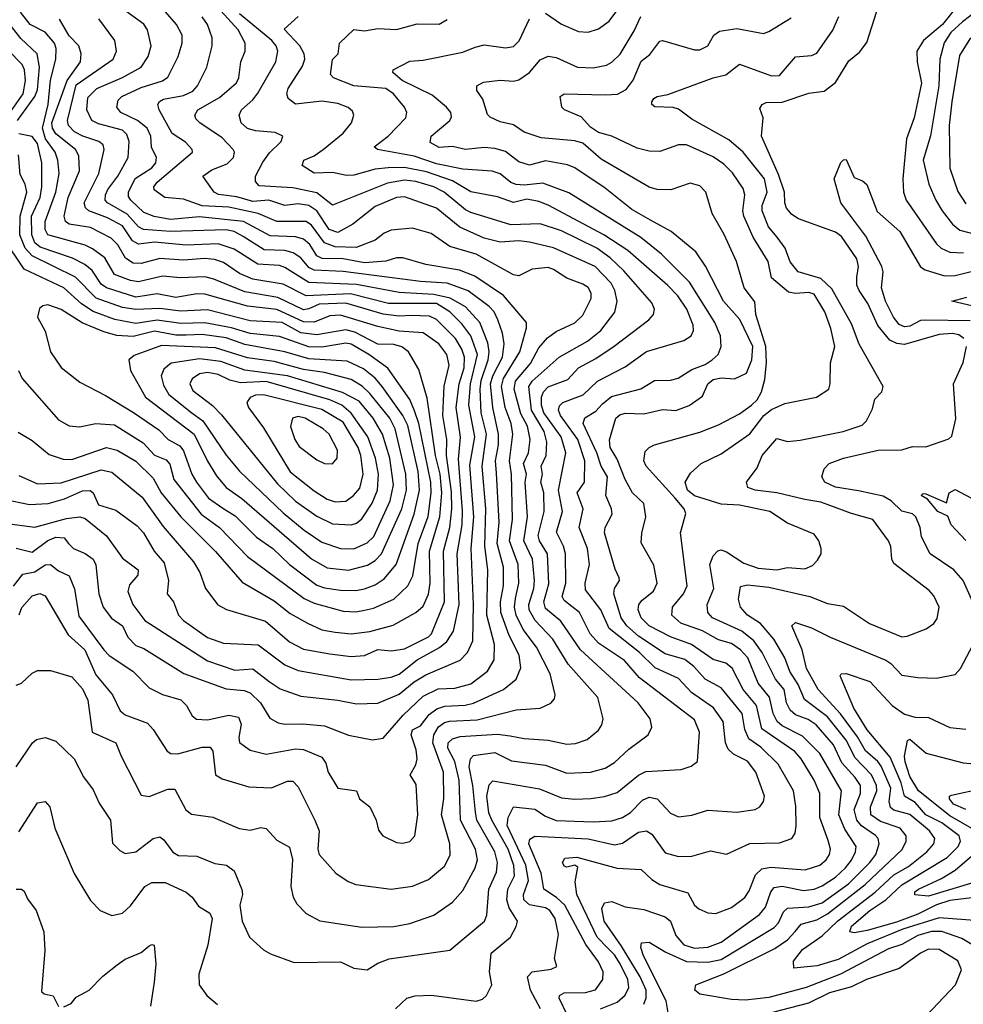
# Model space of a CAD drawing. Extents: x 1308313 to 1441400, y 959662 to 1036319.
# Tile 370 of 656: x 1377249 to 1380796, y 1011242 to 1014943. Entities that reach past the tile are written whole.
import ezdxf

# ---------------------------------------------------------------- set-up
doc = ezdxf.new("R2010")
doc.units = 0

msp = doc.modelspace()

# ---------------------------------------------------------------- linework, layer by layer
at = {"layer": '0CON10XD'}
for points in [[(1378645, 1011674.6), (1378725, 1011686.2), (1378785, 1011711.1), (1378845, 1011761.8), (1378866.6, 1011803.4), (1378866.1, 1011845), (1378834.5, 1011955), (1378843.5, 1012016.5), (1378842.4, 1012115), (1378801.4, 1012225), (1378804.9, 1012255.1), (1378823.6, 1012285), (1378845, 1012301.1), (1378863.9, 1012306.1), (1378967.8, 1012312.2), (1379115, 1012348.6), (1379205, 1012355.4), (1379245.4, 1012374.6), (1379259.6, 1012390.4), (1379262.1, 1012405), (1379242.7, 1012485), (1379192, 1012585), (1379140.8, 1012650.9), (1379115.1, 1012705.1), (1379108.4, 1012735), (1379112.8, 1012767.2), (1379124.9, 1012825), (1379122.2, 1012895), (1379090.1, 1012985), (1379100.8, 1013065), (1379098, 1013235), (1379089.9, 1013285), (1379102.4, 1013385), (1379095.7, 1013425), (1379073.2, 1013485), (1379059.6, 1013565), (1379067.8, 1013595), (1379128.4, 1013695), (1379153.5, 1013785), (1379153.8, 1013805), (1379066.9, 1013906.9), (1378959.5, 1013979.5), (1378902, 1014002), (1378775, 1014023.2), (1378688.6, 1014048.6), (1378665, 1014048.1), (1378624.8, 1014035.2), (1378545, 1014029.5), (1378465, 1014043.8), (1378385.7, 1014045.7), (1378366, 1014056), (1378338.8, 1014098.8), (1378315, 1014118.7), (1378285, 1014126.7), (1378190.4, 1014130.4), (1378089.6, 1014185), (1377925, 1014202.9), (1377815, 1014192.3), (1377753.6, 1014203.6), (1377715, 1014218.5), (1377666.6, 1014265), (1377658.1, 1014278.1), (1377657.6, 1014295), (1377683.2, 1014346.8), (1377745, 1014386.2), (1377760.5, 1014405), (1377762.4, 1014425), (1377743.8, 1014463.8), (1377741.6, 1014505), (1377727.5, 1014535), (1377691.2, 1014565), (1377629.3, 1014595), (1377613.6, 1014615), (1377619.3, 1014640.7), (1377632.7, 1014655), (1377705, 1014688.5), (1377785, 1014713), (1377805, 1014727.1), (1377844.7, 1014805), (1377858.8, 1014855), (1377859.7, 1014885), (1377838.4, 1014925), (1377755, 1015021.4)], [(1380781.1, 1015005), (1380717, 1014925), (1380646.2, 1014865), (1380621.4, 1014825), (1380622.1, 1014785), (1380638.3, 1014705), (1380611, 1014575), (1380582.4, 1014495), (1380568.6, 1014345), (1380571.6, 1014295), (1380581.2, 1014265), (1380695, 1014100.4), (1380712.2, 1014085), (1380745, 1014069.4), (1380796.8, 1014066.8)], [(1377235, 1012134.4), (1377296.5, 1012225), (1377311.7, 1012238.3), (1377345, 1012245.2), (1377385, 1012231.4), (1377453.8, 1012165), (1377487.9, 1012097.9), (1377525, 1012048.6), (1377547.9, 1011997.9), (1377590, 1011935), (1377598.1, 1011848.1), (1377625, 1011820), (1377645, 1011809.4), (1377685, 1011815.5), (1377750.6, 1011865), (1377775, 1011871.5), (1377790.7, 1011860.7), (1377824.8, 1011814.8), (1377845, 1011801.8), (1377915, 1011799.1), (1377981.7, 1011771.7), (1378026, 1011765), (1378055, 1011744.3), (1378083.5, 1011673.5), (1378085.8, 1011655), (1378075.8, 1011615), (1378085.5, 1011555), (1378112, 1011495), (1378165, 1011446.9), (1378191.7, 1011431.7), (1378280, 1011400), (1378455, 1011401.5), (1378505, 1011377.9), (1378555, 1011371.8), (1378595, 1011397.3), (1378637, 1011413), (1378865, 1011445.4), (1378995.5, 1011555), (1379005, 1011577.5), (1379012.1, 1011675), (1379040.4, 1011739.6), (1379045.2, 1011775), (1379035.2, 1011815), (1378967, 1011935), (1378961.5, 1011965), (1378952.4, 1012065), (1378938.6, 1012135), (1378943.5, 1012165), (1378955, 1012177.3), (1379035, 1012189.4), (1379097.7, 1012157.7), (1379225, 1012141.3), (1379305, 1012111.1), (1379395, 1012114.3), (1379449.7, 1012130.3), (1379485, 1012150.7), (1379538.1, 1012201.9), (1379610.6, 1012255), (1379625.4, 1012284.6), (1379618.5, 1012315), (1379573.4, 1012375), (1379356.7, 1012575), (1379283, 1012683), (1379225, 1012730), (1379218.8, 1012755), (1379237.7, 1012822.3), (1379232.7, 1012935), (1379202.5, 1012985), (1379197.9, 1013005), (1379220.3, 1013095), (1379218.6, 1013165), (1379207.4, 1013205), (1379214.5, 1013235), (1379209.5, 1013265), (1379227.2, 1013305), (1379230.3, 1013355), (1379219.9, 1013395), (1379172.1, 1013475), (1379162.4, 1013565), (1379175.3, 1013584.7), (1379276.8, 1013675), (1379382.7, 1013735), (1379432.9, 1013775), (1379485.9, 1013844.1), (1379494.8, 1013885), (1379486.3, 1013925), (1379472.4, 1013952.4), (1379411.6, 1014015), (1379255, 1014085.2), (1379165, 1014106.7), (1379125, 1014111.9), (1379055, 1014106.8), (1378995, 1014122.4), (1378903.7, 1014163.7), (1378815, 1014234.8), (1378695, 1014277.4), (1378665, 1014274.7), (1378585, 1014240.6), (1378500.4, 1014175), (1378445, 1014144), (1378412.4, 1014155), (1378365, 1014225.2), (1378335, 1014245.4), (1378295, 1014250.9), (1378245, 1014244.5), (1378185, 1014264.9), (1378125, 1014259.9), (1378065, 1014277.3), (1377995.8, 1014285.8), (1377979.2, 1014295), (1377937.5, 1014355), (1377970.7, 1014379.3), (1378028.6, 1014401.4), (1378052, 1014425), (1378056, 1014445), (1378051.3, 1014455), (1378009.3, 1014499.3), (1377925.4, 1014555), (1377910.9, 1014570.9), (1377906.9, 1014585), (1377917.9, 1014605), (1377999.4, 1014650.6), (1378063.9, 1014706.1), (1378072.2, 1014725), (1378080.4, 1014785), (1378096.6, 1014825), (1378096.8, 1014855), (1378069.4, 1014905), (1378005, 1014977)], [(1378595, 1012464.5), (1378645, 1012471.8), (1378675, 1012483.5), (1378743.4, 1012536.6), (1378826.5, 1012583.5), (1378854.4, 1012605.6), (1378879.6, 1012645), (1378901.1, 1012745), (1378892.8, 1012935), (1378911.9, 1013045), (1378913, 1013097), (1378898.3, 1013291.7), (1378905.4, 1013374.6), (1378889.8, 1013485), (1378901.3, 1013575), (1378919.7, 1013635), (1378920.8, 1013675), (1378911.1, 1013705), (1378887.5, 1013745), (1378815, 1013817), (1378788.6, 1013828.6), (1378721.7, 1013831.7), (1378675, 1013828.9), (1378615, 1013836), (1378475, 1013878.3), (1378375, 1013874.3), (1378335, 1013855.9), (1378315, 1013853.3), (1378219.5, 1013899.5), (1378095, 1013920.5), (1377978.2, 1013968.2), (1377945, 1013976.2), (1377853.4, 1013973.4), (1377785, 1013979.1), (1377695, 1013958), (1377665, 1013962.7), (1377605, 1013985.2), (1377568.2, 1014048.2), (1377522.3, 1014082.3), (1377495, 1014095.5), (1377355, 1014135.2), (1377344, 1014155), (1377344, 1014185), (1377385, 1014295.6), (1377396.5, 1014365), (1377392.3, 1014415), (1377382, 1014445), (1377345.2, 1014495.2), (1377333.9, 1014535), (1377356.1, 1014625), (1377365, 1014715.8), (1377384.4, 1014795), (1377386, 1014835), (1377379.1, 1014855), (1377345, 1014896.2), (1377287.7, 1014925), (1377251.9, 1014971.9)], [(1378715, 1011854.4), (1378734.2, 1011875), (1378745.9, 1011955), (1378738.5, 1012068.5), (1378716, 1012105), (1378737.8, 1012142.2), (1378742.8, 1012165), (1378739.1, 1012199.1), (1378720, 1012255), (1378725, 1012273.8), (1378755, 1012288.9), (1378788.5, 1012331.5), (1378817.3, 1012352.7), (1378847.1, 1012362.9), (1378923.1, 1012366.9), (1378955, 1012374.5), (1379067.9, 1012425), (1379115.2, 1012464.8), (1379132.4, 1012507.6), (1379126.5, 1012555), (1379088.3, 1012628.3), (1379056.9, 1012715), (1379056.2, 1012755), (1379067.7, 1012815), (1379067.2, 1012885), (1379043.7, 1012975), (1379051.2, 1013055), (1379041.6, 1013238.4), (1379036.9, 1013285), (1379048.4, 1013345), (1379048.8, 1013385), (1379027.4, 1013485), (1379018.3, 1013575), (1379026.8, 1013605), (1379063.1, 1013675), (1379069.7, 1013725), (1379063.8, 1013765), (1379046.2, 1013815), (1379031.7, 1013845), (1379013.3, 1013865), (1378935, 1013923.9), (1378855, 1013953.2), (1378755, 1013959.3), (1378465, 1013997), (1378355, 1014001.4), (1378335, 1014012.2), (1378305, 1014047.7), (1378276.7, 1014066.6), (1378245, 1014075.4), (1378167.8, 1014077.8), (1378088.5, 1014128.5), (1378055, 1014146.6), (1378025, 1014153.8), (1377815, 1014146.9), (1377714.5, 1014155), (1377695, 1014164.8), (1377652.2, 1014212.2), (1377578.4, 1014255), (1377570.4, 1014265), (1377571, 1014285), (1377580, 1014305), (1377617.3, 1014355), (1377656.2, 1014425), (1377660.4, 1014485), (1377651.4, 1014511.4), (1377635, 1014528.3), (1377545, 1014551.3), (1377520, 1014565), (1377500.7, 1014605), (1377505, 1014651.4), (1377538.4, 1014685), (1377635, 1014725.9), (1377705.1, 1014764.9), (1377731.9, 1014805), (1377742.5, 1014845), (1377728.8, 1014905), (1377715, 1014926.1), (1377625, 1014992)], [(1378661.2, 1011225), (1378703.8, 1011265), (1378735, 1011274.2), (1378797, 1011277), (1378965, 1011253.6), (1378988.8, 1011261.2), (1379003.3, 1011275), (1379023.3, 1011315), (1379014.6, 1011365), (1379021.5, 1011435), (1379093.3, 1011495), (1379115.3, 1011534.7), (1379120, 1011555), (1379089.1, 1011605), (1379080.4, 1011635), (1379083.6, 1011675), (1379108.2, 1011725), (1379105.8, 1011764.2), (1379084.4, 1011825), (1379024.1, 1011934.1), (1379012.6, 1011962.6), (1379005.2, 1012025), (1379013.3, 1012066.7), (1379027.3, 1012082.7), (1379202.6, 1012052.6), (1379285, 1012018.6), (1379335, 1012013), (1379395.3, 1012015.3), (1379446.8, 1012023.2), (1379495, 1012038.8), (1379575, 1012103.1), (1379602.9, 1012117.1), (1379735, 1012124.5), (1379772.9, 1012137.1), (1379796.7, 1012155), (1379804.7, 1012265), (1379785, 1012312.1), (1379579.2, 1012469.2), (1379522.5, 1012535), (1379425, 1012600.2), (1379392.7, 1012635), (1379373.6, 1012675), (1379353.3, 1012715), (1379295, 1012760.3), (1379287.7, 1012775), (1379301.2, 1012825), (1379300.7, 1012935), (1379293.2, 1012965), (1379266.4, 1013016.4), (1379289, 1013095), (1379274.5, 1013175), (1379301.2, 1013315), (1379283.9, 1013375), (1379218.4, 1013465), (1379210.3, 1013495), (1379210.4, 1013525), (1379217.2, 1013545), (1379235, 1013562.8), (1379309.2, 1013590.8), (1379348.8, 1013635), (1379415, 1013670), (1379483.3, 1013716.7), (1379613.5, 1013815), (1379631.1, 1013835), (1379635.5, 1013855), (1379625, 1013878.6), (1379519.2, 1013999.2), (1379468.7, 1014048.7), (1379418.8, 1014085), (1379285, 1014149.3), (1379205, 1014176.4), (1379095, 1014172), (1378945, 1014218), (1378925, 1014228.3), (1378844.7, 1014295), (1378805, 1014315.1), (1378737.8, 1014335), (1378695, 1014340.5), (1378630.7, 1014329.3), (1378425, 1014246.1), (1378365, 1014291.9), (1378275, 1014311.2), (1378149.2, 1014319.2), (1378135.4, 1014335), (1378135.4, 1014355), (1378162.1, 1014407.9), (1378187.7, 1014442.3), (1378231.9, 1014485), (1378238, 1014505), (1378209.3, 1014519.3), (1378135, 1014525.2), (1378104.6, 1014534.6), (1378080.9, 1014555), (1378073.8, 1014585), (1378082.9, 1014605), (1378125, 1014641.8), (1378143.5, 1014666.6), (1378210.9, 1014785), (1378218.4, 1014825), (1378212.4, 1014845), (1378196.4, 1014865), (1378074.6, 1014965)], [(1379225, 1014967.5), (1379285, 1014926), (1379349.5, 1014899.5), (1379385, 1014896.2), (1379425, 1014908.8), (1379465, 1014938.2), (1379492.8, 1014977.2)], [(1380798.4, 1013745), (1380778.6, 1013758.6), (1380755, 1013763.8), (1380705, 1013759.5), (1380575, 1013722.7), (1380545.6, 1013725.6), (1380519, 1013739), (1380474.3, 1013794.3), (1380436.5, 1013876.5), (1380404.3, 1013925), (1380396.1, 1013945), (1380395.9, 1013975.9), (1380402.1, 1014015), (1380395.7, 1014045), (1380338.3, 1014128.3), (1380315, 1014144.6), (1380175.8, 1014195), (1380151.3, 1014211.3), (1380131.5, 1014235), (1380124.8, 1014254.8), (1380123.5, 1014295), (1380101.2, 1014361.2), (1380037.5, 1014505), (1380042.9, 1014575), (1380030.4, 1014609.6), (1380039.5, 1014625), (1380055, 1014632.4), (1380115, 1014633), (1380215, 1014667), (1380273.3, 1014675), (1380315, 1014707.1), (1380365, 1014789.2), (1380405, 1014821.4), (1380433, 1014857), (1380470.8, 1014975)], [(1380845, 1014975.7), (1380793.1, 1014935), (1380749, 1014895), (1380724.3, 1014855.7), (1380708.1, 1014795), (1380704.3, 1014695), (1380672.9, 1014507.1), (1380644.3, 1014415), (1380666.7, 1014325), (1380692.1, 1014265), (1380716.7, 1014225), (1380754.9, 1014174.9), (1380782.7, 1014152.7), (1380845, 1014136.2)], [(1377240.3, 1014565), (1377305.3, 1014654.7), (1377315, 1014679.3), (1377323.3, 1014765), (1377314.8, 1014815), (1377252.6, 1014872.6), (1377208.8, 1014928.8)], [(1377235, 1012442.2), (1377255, 1012448.9), (1377295, 1012486.7), (1377315, 1012496.9), (1377365, 1012497.5), (1377445, 1012473.3), (1377485, 1012428.2), (1377504.8, 1012385), (1377521.1, 1012265), (1377610.5, 1012225), (1377629.7, 1012175), (1377705, 1012028.6), (1377735, 1012022.9), (1377805, 1012051.3), (1377831.2, 1012051.2), (1377873.4, 1011973.4), (1377895, 1011957.3), (1377975, 1011945.4), (1378073.2, 1011903.2), (1378115, 1011897.5), (1378155, 1011907.3), (1378175, 1011903.1), (1378215, 1011859.2), (1378262.8, 1011832.8), (1378273.8, 1011786.2), (1378267.5, 1011685), (1378276.4, 1011645), (1378290.3, 1011620.3), (1378325, 1011583.1), (1378376.6, 1011556.6), (1378535, 1011532.5), (1378655, 1011535.3), (1378715, 1011545.9), (1378805, 1011576.9), (1378875, 1011626.8), (1378915, 1011669.6), (1378960.2, 1011755), (1378969.1, 1011785), (1378961.7, 1011825), (1378905.2, 1011935), (1378900.1, 1012085), (1378885, 1012155.4), (1378858.3, 1012205), (1378859.2, 1012225), (1378875, 1012240.2), (1378905, 1012248.5), (1379045, 1012257.6), (1379091.9, 1012251.9), (1379145, 1012241.2), (1379235.2, 1012235.2), (1379305, 1012220.7), (1379337.6, 1012222.4), (1379382.3, 1012237.7), (1379425, 1012273.1), (1379437.6, 1012292.4), (1379441.5, 1012315), (1379422, 1012395), (1379310.5, 1012520.5), (1379253.1, 1012615), (1379186.3, 1012685), (1379164, 1012725), (1379163.1, 1012745), (1379181.1, 1012805), (1379183.7, 1012835), (1379175.8, 1012915.8), (1379143.4, 1012985), (1379157.1, 1013075), (1379148.5, 1013205), (1379153.6, 1013235), (1379142.1, 1013275), (1379161.4, 1013315), (1379167.2, 1013365), (1379158.1, 1013415), (1379132.4, 1013462.4), (1379107.8, 1013555), (1379112.2, 1013585), (1379168.6, 1013651.4), (1379200.7, 1013709.3), (1379233.1, 1013746.9), (1379265, 1013771.4), (1379335, 1013804.1), (1379365, 1013832.1), (1379396.7, 1013895), (1379397.3, 1013915), (1379385, 1013936.1), (1379365, 1013949.4), (1379305, 1013971.6), (1379255, 1014004.7), (1379235, 1014011.4), (1379175, 1014006.1), (1379125, 1013980.8), (1379105, 1013984.1), (1378965, 1014061.5), (1378865, 1014090.5), (1378795, 1014139.1), (1378725, 1014159.2), (1378645, 1014152.5), (1378618.5, 1014141.5), (1378584.8, 1014115.2), (1378513.5, 1014086.5), (1378435, 1014090), (1378395, 1014104.5), (1378345, 1014171.2), (1378325, 1014184.5), (1378215, 1014184.8), (1378145.5, 1014215), (1378035, 1014238.7), (1377935, 1014243.2), (1377865, 1014269.1), (1377794.2, 1014275), (1377753.7, 1014303.7), (1377752.6, 1014315), (1377765, 1014332.9), (1377898.5, 1014445), (1377897.5, 1014455), (1377872.5, 1014482.5), (1377821.9, 1014515), (1377772.4, 1014605), (1377768.4, 1014625), (1377773.8, 1014636.2), (1377788.9, 1014645), (1377865, 1014657.8), (1377899.6, 1014675), (1377916.7, 1014695), (1377951.5, 1014765), (1377971.8, 1014845), (1377971.8, 1014875), (1377954.7, 1014925), (1377934.1, 1014954.1)], [(1378595, 1012374.7), (1378675, 1012408.4), (1378731.7, 1012455), (1378775, 1012480.6), (1378904.5, 1012535.5), (1378932.5, 1012565), (1378951.7, 1012608.3), (1378954.4, 1012745), (1378945.9, 1012955), (1378956.4, 1013075), (1378941.3, 1013268.7), (1378959.8, 1013375), (1378937.6, 1013495), (1378943.3, 1013575), (1378969.2, 1013685), (1378944.7, 1013754.7), (1378910.2, 1013800.2), (1378865.2, 1013845), (1378815, 1013875.9), (1378635, 1013876.2), (1378492.8, 1013912.8), (1378325, 1013905.1), (1378238.9, 1013948.9), (1378125, 1013968.1), (1378075, 1013989.8), (1378015, 1014030.6), (1377981.4, 1014041.4), (1377945, 1014045.4), (1377865, 1014039.4), (1377775, 1014046.1), (1377705, 1014026.9), (1377675, 1014027.8), (1377646.7, 1014046.7), (1377617.3, 1014097.3), (1377592.7, 1014122.7), (1377515, 1014162.3), (1377434.4, 1014175), (1377420.3, 1014185), (1377415.2, 1014205.2), (1377430.9, 1014275), (1377473, 1014375), (1377471.3, 1014431.3), (1377458.4, 1014455), (1377384.3, 1014514.3), (1377372.1, 1014535), (1377369.6, 1014555), (1377427.2, 1014715), (1377477, 1014785), (1377479.2, 1014815), (1377470.8, 1014845), (1377435, 1014883.1), (1377398.6, 1014945)], [(1378615, 1012243.3), (1378690.4, 1012329.6), (1378765, 1012400.2), (1378822.2, 1012427.8), (1378885, 1012430.2), (1378945, 1012446.9), (1379007.2, 1012495), (1379032.7, 1012537.3), (1379033.7, 1012595), (1379004.9, 1012705), (1379008.9, 1012875), (1378997.4, 1012965), (1379001.5, 1013105), (1378987.2, 1013265), (1379003.2, 1013385), (1378983.4, 1013465), (1378979.9, 1013555), (1378982.8, 1013587.2), (1379009.1, 1013665), (1379013.5, 1013695), (1379008.6, 1013728.6), (1378978.3, 1013805), (1378924.2, 1013864.2), (1378866.4, 1013896.4), (1378805, 1013909.8), (1378675, 1013918.2), (1378515, 1013947.4), (1378335, 1013955.1), (1378245, 1014012.2), (1378225, 1014019.1), (1378143.9, 1014023.9), (1378055, 1014080.2), (1377995, 1014101.4), (1377875, 1014095.7), (1377755, 1014106.8), (1377695, 1014099.5), (1377672.7, 1014112.7), (1377635, 1014168.6), (1377578.6, 1014198.6), (1377508.2, 1014225), (1377496.1, 1014236.1), (1377490.8, 1014255), (1377546.6, 1014365), (1377565.8, 1014455), (1377562.4, 1014472.4), (1377546.5, 1014485), (1377485.4, 1014505), (1377455, 1014521.5), (1377432.1, 1014545), (1377428.7, 1014565), (1377461, 1014699), (1377599.6, 1014795), (1377612, 1014825), (1377606.6, 1014865), (1377546.6, 1014946.6)], [(1379161.7, 1011708.3), (1379151.7, 1011765), (1379081.6, 1011915), (1379084.3, 1011945), (1379105.3, 1011984.7), (1379185, 1011975.6), (1379225, 1011949), (1379265, 1011933.8), (1379405, 1011928.1), (1379475, 1011932.2), (1379515, 1011943.9), (1379545, 1011963.8), (1379590.4, 1012009.6), (1379615, 1012020.6), (1379645.2, 1012015.2), (1379695, 1011960.4), (1379725, 1011946.9), (1379775, 1011953.8), (1379835, 1011971.5), (1379945, 1011964.7), (1380013.3, 1011975), (1380031.4, 1011985), (1380045.3, 1012004.7), (1380047.9, 1012025), (1380015.8, 1012115), (1379985, 1012156), (1379932.3, 1012182.3), (1379911.3, 1012201.3), (1379902.3, 1012225), (1379892.5, 1012305), (1379856.9, 1012356.9), (1379774.4, 1012414.4), (1379725, 1012467.5), (1379637.3, 1012507.3), (1379578, 1012565), (1379464.5, 1012654.5), (1379433.5, 1012725), (1379375, 1012800), (1379374, 1012825), (1379390.6, 1012895), (1379383.3, 1012955), (1379351.5, 1013035), (1379367, 1013105), (1379344.4, 1013165), (1379371.3, 1013205), (1379373, 1013285), (1379346.3, 1013365), (1379281.4, 1013455), (1379273.6, 1013475), (1379278, 1013492), (1379290, 1013505), (1379367, 1013533), (1379420.4, 1013585), (1379525, 1013638.1), (1379605, 1013696.3), (1379745, 1013737.2), (1379772.3, 1013755), (1379781.2, 1013775), (1379779.7, 1013795), (1379756.3, 1013855), (1379722.6, 1013905), (1379685, 1013944.8), (1379535, 1014076), (1379445, 1014134.1), (1379235, 1014246.2), (1379200.5, 1014260.5), (1379155, 1014268.4), (1379105, 1014256), (1379045, 1014276.9), (1378945, 1014296.7), (1378875, 1014337.4), (1378778.5, 1014371.5), (1378695, 1014387.6), (1378633.8, 1014386.2), (1378585, 1014381.7), (1378505, 1014359.4), (1378477.3, 1014357.3), (1378425, 1014368.4), (1378355, 1014366.5), (1378310.8, 1014395), (1378317.3, 1014415), (1378355, 1014431.1), (1378390, 1014455), (1378465, 1014516.9), (1378496.2, 1014555), (1378504.4, 1014585), (1378499.1, 1014599.1), (1378483.5, 1014613.5), (1378445, 1014628.9), (1378385, 1014636.6), (1378285.4, 1014625.4), (1378257.3, 1014647.3), (1378252.5, 1014665), (1378258, 1014685), (1378312, 1014768), (1378320.8, 1014795), (1378317.5, 1014815), (1378301.2, 1014845), (1378242.2, 1014907.8), (1378295.8, 1014955)], [(1379338.8, 1011135), (1379276.7, 1011265), (1379278.2, 1011275), (1379294.8, 1011285.2), (1379375, 1011287.2), (1379412.8, 1011297.2), (1379441.1, 1011335), (1379441.6, 1011365), (1379425, 1011401.8), (1379376.7, 1011466.7), (1379297.8, 1011615), (1379266.5, 1011643.5), (1379218.4, 1011675), (1379208.9, 1011735), (1379162.1, 1011845), (1379166.7, 1011863.3), (1379185.2, 1011874.8), (1379385, 1011864.5), (1379485, 1011841.7), (1379515, 1011848.6), (1379575, 1011889.1), (1379605, 1011894.6), (1379625, 1011881.8), (1379675, 1011811.5), (1379725, 1011797.8), (1379775, 1011799.6), (1379845, 1011819.6), (1379905, 1011806.5), (1379993.2, 1011846.8), (1380105, 1011848.7), (1380151.4, 1011865), (1380163.6, 1011885), (1380167.2, 1011912.8), (1380166.5, 1011986.5), (1380157.6, 1012045), (1380099.8, 1012145), (1380035, 1012208.7), (1379989.7, 1012239.7), (1379974.9, 1012274.9), (1379964, 1012335), (1379885, 1012432.5), (1379825, 1012463.9), (1379782.7, 1012512.7), (1379748.6, 1012538.6), (1379675, 1012559.8), (1379575, 1012625.7), (1379531.2, 1012665), (1379510.2, 1012695), (1379482.3, 1012785), (1379484.7, 1012805), (1379503.6, 1012835), (1379502.7, 1012845), (1379487.6, 1012877.6), (1379447.1, 1013015), (1379448.9, 1013035), (1379475.3, 1013085), (1379473.1, 1013105), (1379452.4, 1013155), (1379458, 1013225), (1379434.5, 1013265), (1379418.8, 1013315), (1379366.6, 1013425), (1379373.3, 1013446.7), (1379415, 1013472.3), (1379440.1, 1013499.9), (1379472.9, 1013527.1), (1379583.7, 1013556.3), (1379635, 1013587.2), (1379695, 1013588.2), (1379723.8, 1013596.2), (1379775, 1013628.4), (1379825, 1013647.6), (1379851.2, 1013665), (1379873.8, 1013685), (1379885.3, 1013715), (1379882.6, 1013755), (1379861.6, 1013805), (1379766.6, 1013956.6), (1379661.9, 1014061.8), (1379584.1, 1014124.1), (1379312.8, 1014292.8), (1379215, 1014329), (1379145, 1014320.9), (1379115, 1014323.4), (1379095, 1014331.9), (1379055, 1014363.7), (1379025, 1014373.9), (1378915, 1014381), (1378815, 1014401.9), (1378730.9, 1014430.9), (1378593.8, 1014455), (1378581.2, 1014465), (1378633.5, 1014505), (1378700, 1014575), (1378703.6, 1014595), (1378695.5, 1014615), (1378654.2, 1014665), (1378625, 1014684.4), (1378504.4, 1014694.4), (1378428.1, 1014725), (1378416.8, 1014736.8), (1378425, 1014793.3), (1378445.4, 1014814.6), (1378450.5, 1014855), (1378505, 1014906.5), (1378545, 1014901.2), (1378595, 1014910), (1378665, 1014905.9), (1378742.7, 1014927.3), (1378825, 1014926.9), (1378855, 1014943.6)], [(1379432.3, 1011225), (1379495, 1011250.9), (1379525, 1011277.3), (1379538.8, 1011305), (1379534.2, 1011335), (1379506.5, 1011395), (1379485, 1011427.9), (1379457.8, 1011455), (1379418.9, 1011495), (1379343.2, 1011655), (1379337.1, 1011702.9), (1379347.3, 1011757.3), (1379335, 1011765.6), (1379305, 1011758.1), (1379295, 1011761.4), (1379289.5, 1011775), (1379298.3, 1011791.7), (1379342.5, 1011795), (1379495, 1011754.4), (1379585, 1011749.6), (1379625, 1011711.2), (1379655, 1011692.2), (1379760.8, 1011660.8), (1379785, 1011615.6), (1379801.3, 1011601.3), (1379835, 1011586.2), (1379865, 1011583.1), (1379925, 1011606.7), (1379975, 1011644), (1379991.3, 1011668.7), (1380015, 1011729.1), (1380039, 1011751), (1380072.6, 1011757.4), (1380201.8, 1011748.2), (1380257.1, 1011765), (1380280.9, 1011785), (1380293.1, 1011805), (1380296.8, 1011825), (1380287.5, 1011857.5), (1380256, 1011945), (1380256.6, 1012035), (1380235.2, 1012085), (1380185.7, 1012165), (1380162.3, 1012192.3), (1380038.4, 1012278.4), (1380018.3, 1012365), (1379968.3, 1012425), (1379926.4, 1012506.4), (1379902.5, 1012525), (1379855, 1012538.4), (1379774.4, 1012594.4), (1379695, 1012623), (1379615.1, 1012665.1), (1379584.8, 1012695), (1379573.8, 1012725), (1379576.1, 1012745), (1379588.3, 1012761.7), (1379630.9, 1012795), (1379644.7, 1012825), (1379633, 1012893), (1379585, 1012977.5), (1379586.9, 1013013.1), (1379602.9, 1013075), (1379595.3, 1013125.3), (1379551.8, 1013165), (1379525, 1013214.4), (1379495, 1013291.5), (1379468, 1013335), (1379466.1, 1013363.9), (1379489.4, 1013445), (1379505, 1013458.4), (1379525, 1013464.3), (1379595, 1013461.8), (1379665, 1013478.6), (1379715, 1013474.8), (1379765, 1013492.9), (1379815, 1013528.4), (1379835.6, 1013574.4), (1379855, 1013591.2), (1379885, 1013597.5), (1379936.2, 1013593.8), (1379981.1, 1013615), (1380001.1, 1013665), (1380004.8, 1013714.8), (1379956, 1013816), (1379894.3, 1013885), (1379827.1, 1014017.1), (1379790.3, 1014070.3), (1379697.4, 1014147.4), (1379620, 1014190), (1379549.9, 1014229.9), (1379449.7, 1014309.7), (1379335.9, 1014385.9), (1379308.3, 1014398.3), (1379225, 1014412.3), (1379165, 1014396.2), (1379125, 1014408.8), (1379075, 1014448), (1379035, 1014459.3), (1378995, 1014463), (1378925, 1014455.6), (1378875, 1014466.4), (1378825, 1014463.2), (1378792, 1014482), (1378795.5, 1014505), (1378866.1, 1014565), (1378871.7, 1014578.3), (1378868.8, 1014595), (1378853.3, 1014615), (1378799.5, 1014659.5), (1378685.9, 1014715), (1378650.8, 1014745), (1378652.9, 1014755), (1378715, 1014787.4), (1378765, 1014790.9), (1378915, 1014820.7), (1378960.6, 1014840.6), (1378995, 1014848.5), (1379075, 1014838), (1379105, 1014842.1), (1379126, 1014864), (1379165, 1014946.7)], [(1379595, 1011242.3), (1379603.7, 1011266.3), (1379603.5, 1011295), (1379580.6, 1011345), (1379510.6, 1011460.6), (1379445.6, 1011555), (1379437.3, 1011602.7), (1379446.5, 1011623.5), (1379475, 1011628.2), (1379525, 1011609.2), (1379595, 1011598.8), (1379675, 1011570.7), (1379694.8, 1011554.8), (1379715, 1011500.5), (1379745, 1011466.5), (1379785, 1011453.4), (1379835, 1011456.8), (1379885, 1011476.1), (1380029.6, 1011580.4), (1380052.7, 1011607.3), (1380072.3, 1011665), (1380085, 1011681.1), (1380115, 1011686.2), (1380195, 1011670.5), (1380235, 1011675.5), (1380265, 1011687.5), (1380315, 1011720.7), (1380353.5, 1011755), (1380375.6, 1011784.4), (1380390.4, 1011815), (1380393, 1011835), (1380350.5, 1011900.5), (1380328.2, 1011955), (1380337.7, 1012045), (1380257.1, 1012185), (1380190.8, 1012250.8), (1380115, 1012289.3), (1380095.8, 1012305.8), (1380081.2, 1012335), (1380067.2, 1012397.2), (1380025, 1012449.7), (1379985.6, 1012545), (1379958, 1012575), (1379925, 1012599), (1379875, 1012612.2), (1379815, 1012646.7), (1379733.9, 1012675), (1379700.4, 1012705), (1379702.7, 1012735), (1379744.2, 1012785), (1379757.6, 1012815), (1379732.3, 1013015), (1379752.4, 1013087.6), (1379746, 1013105), (1379713.2, 1013145), (1379603.3, 1013265), (1379594.3, 1013285), (1379600.4, 1013319.6), (1379614.5, 1013335), (1379635, 1013344.7), (1379805, 1013392.5), (1379875, 1013421), (1379955, 1013462.4), (1379999.6, 1013495), (1380020.5, 1013515), (1380037.5, 1013545), (1380049.2, 1013590.8), (1380055.4, 1013654.6), (1380053.4, 1013715), (1380015.4, 1013835), (1380012.2, 1013882.2), (1379972.4, 1013935), (1379943.4, 1014035), (1379896.5, 1014136.5), (1379851.5, 1014215), (1379827.8, 1014295), (1379805, 1014319.4), (1379768.9, 1014328.9), (1379696.1, 1014303.9), (1379645, 1014304.7), (1379615, 1014313.2), (1379435, 1014418.9), (1379365, 1014479), (1379335, 1014488.4), (1379208.9, 1014498.9), (1379145, 1014520.4), (1379105, 1014547.9), (1379055, 1014560), (1379017.1, 1014577.1), (1379006.7, 1014586.7), (1378990, 1014645), (1378966.8, 1014676.8), (1378967.5, 1014695), (1378991.7, 1014708.3), (1379055, 1014716.4), (1379105, 1014711.8), (1379125, 1014717.5), (1379165, 1014745.4), (1379205, 1014791.8), (1379235, 1014806.4), (1379265, 1014800.9), (1379345, 1014765.2), (1379405, 1014762.4), (1379455, 1014771.8), (1379475, 1014783.1), (1379506, 1014814), (1379559, 1014901), (1379583.5, 1014955)], [(1380297.7, 1013782.3), (1380275, 1013844.6), (1380235, 1013911), (1380215, 1013918.3), (1380164.4, 1013914.4), (1380138.9, 1013918.9), (1380075, 1013973.5), (1380062.1, 1014035), (1380005.4, 1014125.4), (1379970.4, 1014205), (1379966.4, 1014225), (1379974.7, 1014284.7), (1379968.5, 1014308.5), (1379927.8, 1014367.8), (1379895, 1014400.3), (1379855, 1014427.4), (1379755, 1014472.9), (1379725, 1014473.2), (1379655, 1014448.2), (1379615, 1014449.1), (1379570.1, 1014460.1), (1379475, 1014505.4), (1379425, 1014518.9), (1379395, 1014538.8), (1379358.7, 1014578.7), (1379296.7, 1014605), (1379286.2, 1014615), (1379280, 1014655), (1379295.5, 1014664.5), (1379451.2, 1014661.2), (1379496.1, 1014663.9), (1379528.8, 1014681.2), (1379555, 1014715.5), (1379585, 1014787.7), (1379617.2, 1014812.8), (1379655, 1014862.1), (1379665, 1014864.6), (1379785, 1014830.2), (1379805, 1014830.5), (1379835.5, 1014845), (1379858.2, 1014885), (1379879.2, 1014900.8), (1379945, 1014909.7), (1380045, 1014891.8), (1380065, 1014898.5), (1380149.2, 1014950.8)], [(1380858.8, 1011448.8), (1380789.9, 1011489.9), (1380715, 1011516), (1380676.6, 1011516.6), (1380625, 1011500.5), (1380565, 1011466.7), (1380515, 1011450.6), (1380334.5, 1011355.5), (1380205, 1011305.8), (1380065, 1011268.4), (1379977.4, 1011257.4), (1379925, 1011260), (1379805, 1011280.4), (1379786.7, 1011295), (1379790, 1011315), (1379895, 1011357.3), (1380087.9, 1011452.1), (1380135.3, 1011484.7), (1380163.9, 1011516.1), (1380186.2, 1011543.8), (1380245, 1011560), (1380285, 1011582.2), (1380427.3, 1011692.7), (1380565.4, 1011824.6), (1380581.6, 1011855), (1380581.6, 1011875), (1380558.8, 1011905), (1380485, 1011930), (1380448.5, 1011955), (1380446.5, 1011985), (1380470.7, 1012045), (1380469, 1012065), (1380450.7, 1012105), (1380388.8, 1012168.8), (1380355.9, 1012235), (1380285, 1012323.4), (1380198.5, 1012388.5), (1380175.4, 1012445), (1380143.6, 1012493.6), (1380124.8, 1012545), (1380083.1, 1012615), (1380033.3, 1012673.3), (1379985, 1012705.4), (1379958.4, 1012735), (1379950.2, 1012765), (1379957.7, 1012812.3), (1379985, 1012819), (1380065, 1012809.8), (1380219.2, 1012775), (1380285, 1012748.9), (1380345, 1012739.2), (1380443.7, 1012673.7), (1380565, 1012623.8), (1380585, 1012625.6), (1380656.1, 1012653.9), (1380685, 1012674.3), (1380698.1, 1012691.9), (1380705.4, 1012735), (1380685, 1012777.1), (1380668, 1012798), (1380535, 1012899.4), (1380526.9, 1012915), (1380523.1, 1012963.1), (1380514.5, 1012985), (1380455.6, 1013065), (1380375, 1013086.6), (1380259.9, 1013129.9), (1380200.3, 1013140.3), (1380095, 1013165.1), (1380013.8, 1013175), (1379985.7, 1013185), (1379980.5, 1013205), (1380021.1, 1013258.9), (1380039.6, 1013305), (1380095, 1013368.5), (1380135, 1013357.8), (1380182.5, 1013362.5), (1380343.8, 1013395), (1380415, 1013418.9), (1380432.5, 1013435), (1380455, 1013480), (1380463.2, 1013516.8), (1380490, 1013545), (1380494, 1013565), (1380403.8, 1013723.8), (1380375, 1013799.5), (1380301.2, 1013931.2), (1380260, 1013970), (1380174.6, 1013995), (1380145, 1014033.5), (1380125.8, 1014085), (1380096.4, 1014126.4), (1380063.7, 1014165), (1380039.6, 1014225), (1380039.8, 1014245), (1380058.1, 1014295), (1380047.9, 1014345), (1379968.1, 1014445), (1379915, 1014491.2), (1379775, 1014570), (1379725, 1014607.1), (1379705, 1014613.8), (1379635.8, 1014615.8), (1379625.5, 1014625), (1379624.6, 1014635), (1379632.3, 1014647.7), (1379645, 1014654), (1379685, 1014661.8), (1379855.6, 1014724.4), (1379903.5, 1014736.5), (1379955, 1014776.2), (1380075, 1014732.5), (1380105, 1014733.3), (1380165, 1014803.8), (1380225, 1014808.4), (1380245, 1014817.9), (1380305.7, 1014904.3), (1380327.4, 1014955)], [(1380822.5, 1014875), (1380781, 1014809), (1380752.4, 1014635), (1380742.2, 1014545), (1380745.7, 1014385), (1380775, 1014297.5), (1380805, 1014251.2)], [(1377190.9, 1014565), (1377261.3, 1014665), (1377270.5, 1014715), (1377266.3, 1014755), (1377257.6, 1014775), (1377205, 1014828.8)], [(1377245, 1013230), (1377315, 1013198.5), (1377405, 1013201.9), (1377555, 1013251.5), (1377595, 1013242.1), (1377709, 1013149), (1377787.9, 1013037.9), (1377902.2, 1012905), (1377926, 1012865), (1377947.7, 1012805), (1377993.4, 1012743.4), (1378026.4, 1012726.4), (1378172.5, 1012682.5), (1378262.9, 1012605), (1378315, 1012577.1), (1378415, 1012560), (1378495, 1012550.2), (1378545, 1012553.2), (1378595, 1012576), (1378645, 1012570.6), (1378695, 1012578.8), (1378785, 1012623.5), (1378797, 1012635), (1378845.8, 1012755), (1378841.9, 1012945), (1378865.3, 1013034.7), (1378873.1, 1013105), (1378871.4, 1013168.6), (1378853.6, 1013305), (1378854.1, 1013365), (1378839.3, 1013455), (1378843.7, 1013566.3), (1378862.7, 1013645), (1378854.8, 1013685), (1378824.2, 1013725), (1378765, 1013765.9), (1378675, 1013773), (1378595, 1013790.2), (1378455, 1013833), (1378415, 1013830), (1378355, 1013806.4), (1378315, 1013807), (1378215, 1013853.5), (1378105, 1013865.9), (1377945, 1013911.2), (1377915, 1013912.4), (1377835, 1013899.4), (1377765, 1013912.4), (1377685, 1013900.3), (1377575.1, 1013935.1), (1377555, 1013949.6), (1377520.7, 1014000.7), (1377493.1, 1014023.1), (1377446.9, 1014046.9), (1377325, 1014088.5), (1377306, 1014105), (1377294.4, 1014135), (1377292.6, 1014205), (1377325.1, 1014275), (1377332.1, 1014315), (1377332.4, 1014405), (1377315, 1014478.4), (1377295, 1014504), (1377245, 1014514.7)], [(1378565, 1012643.3), (1378652.7, 1012667.3), (1378738.4, 1012715), (1378765, 1012738.9), (1378786, 1012784), (1378791.6, 1012825), (1378789.6, 1012945), (1378828.3, 1013075), (1378835.3, 1013165), (1378829.2, 1013235), (1378811.6, 1013305), (1378780.3, 1013520.3), (1378748.5, 1013628.5), (1378710.4, 1013695), (1378685, 1013714.1), (1378655, 1013722), (1378595, 1013723.5), (1378508.6, 1013768.6), (1378475, 1013777.5), (1378365, 1013758.9), (1378305, 1013766.6), (1378235, 1013804.6), (1378115, 1013811.5), (1377955, 1013853.1), (1377855, 1013848.2), (1377775, 1013858.2), (1377685, 1013853.4), (1377635, 1013862), (1377536, 1013896), (1377458.8, 1013975), (1377295, 1014055.4), (1377269.3, 1014085), (1377249.3, 1014135), (1377250.8, 1014205), (1377275.2, 1014295.2), (1377268.7, 1014325), (1377251, 1014361), (1377243.9, 1014435)], [(1380821, 1013811), (1380655, 1013814.1), (1380635, 1013812), (1380595, 1013791.3), (1380575, 1013788.7), (1380555, 1013797.7), (1380533.4, 1013825), (1380503.9, 1013885), (1380488.4, 1013935), (1380494.1, 1013995), (1380490, 1014015), (1380429.9, 1014129.9), (1380335.4, 1014255), (1380310, 1014345), (1380335, 1014406.7), (1380345, 1014416.7), (1380355, 1014417.5), (1380385, 1014350), (1380417, 1014337), (1380433.2, 1014323.2), (1380472.1, 1014222.1), (1380556.8, 1014146.8), (1380635, 1014014.6), (1380652.6, 1014002.6), (1380725, 1013981.1), (1380765, 1013981.7), (1380974.7, 1014034.7)], [(1378545, 1012723.8), (1378578.3, 1012731.7), (1378655, 1012764.7), (1378707.3, 1012815), (1378726.6, 1012853.4), (1378746.1, 1012973.9), (1378783.7, 1013076.3), (1378795.7, 1013164.3), (1378794.1, 1013205), (1378749.4, 1013425), (1378733.2, 1013473.2), (1378715, 1013515.8), (1378633.1, 1013633.1), (1378561.1, 1013685), (1378495, 1013723.5), (1378475, 1013727.7), (1378385, 1013713), (1378335, 1013714), (1378225, 1013752.3), (1378115, 1013763.3), (1378045, 1013784.5), (1377945, 1013804.4), (1377855, 1013801), (1377765, 1013813.9), (1377685, 1013801.6), (1377606.9, 1013816.9), (1377525, 1013847), (1377480.6, 1013875), (1377415, 1013935.5), (1377265, 1014005.3), (1377189.5, 1014119.5)], [(1380892.1, 1013852.1), (1380753.3, 1013885), (1380809.1, 1013900.9)], [(1378512.8, 1012797.2), (1378545, 1012804.4), (1378585, 1012819.4), (1378619, 1012841), (1378664.3, 1012895.7), (1378732.1, 1013085), (1378751.9, 1013175), (1378746.7, 1013245), (1378707.8, 1013417.8), (1378688.5, 1013455), (1378611.5, 1013565), (1378585, 1013596), (1378540.6, 1013630.6), (1378479.9, 1013659.9), (1378335, 1013668.9), (1378245, 1013694.9), (1378095, 1013722.3), (1378025, 1013747), (1377935, 1013760), (1377875, 1013757.3), (1377835, 1013757.6), (1377755, 1013772), (1377675, 1013752.2), (1377613.6, 1013756.4), (1377565, 1013769.5), (1377484.1, 1013804.1), (1377405, 1013854.1), (1377355, 1013870.9), (1377335, 1013868.1), (1377322.7, 1013857.3), (1377315.5, 1013825), (1377345, 1013772), (1377364.6, 1013695), (1377405, 1013635.6), (1377475, 1013580.9), (1377571.2, 1013531.2), (1377676.8, 1013466.8), (1377771.1, 1013401.1), (1377806.7, 1013365), (1377851.1, 1013341.1), (1377865, 1013322.3), (1377895.6, 1013235), (1377913, 1013205), (1377958.6, 1013145), (1378012.2, 1013107.8), (1378059, 1013079), (1378138.6, 1012998.6), (1378200.3, 1012955), (1378262.6, 1012895), (1378365, 1012817.8), (1378395, 1012807.4), (1378455, 1012799.4), (1378512.8, 1012797.2)], [(1379688.6, 1011195), (1379678.4, 1011255), (1379594.2, 1011425), (1379583.8, 1011456.2), (1379586.4, 1011473.6), (1379615, 1011475.3), (1379677.8, 1011437.8), (1379755, 1011402.7), (1379835, 1011400.5), (1379885, 1011410.3), (1380085, 1011530.5), (1380101, 1011549), (1380120.2, 1011589.8), (1380135, 1011604.3), (1380215, 1011608.5), (1380265, 1011623.8), (1380364.8, 1011695), (1380444.8, 1011775), (1380467.2, 1011805), (1380480, 1011845), (1380475.7, 1011865), (1380466.3, 1011876.3), (1380412.6, 1011912.6), (1380395.1, 1011935.1), (1380385.4, 1011975), (1380409.2, 1012035), (1380408.8, 1012065), (1380389.8, 1012095), (1380339.5, 1012149.5), (1380307.6, 1012217.6), (1380242.2, 1012292.2), (1380212.3, 1012312.3), (1380165, 1012330.5), (1380145, 1012347.9), (1380131.5, 1012375), (1380122.2, 1012425), (1380090.3, 1012465), (1380039.7, 1012565), (1380008.8, 1012608.8), (1379963.7, 1012645), (1379852.9, 1012695), (1379835.3, 1012715), (1379832.7, 1012745), (1379857.6, 1012805), (1379842.5, 1012895), (1379855, 1012927.8), (1379872.6, 1012947.4), (1379885, 1012950), (1379905, 1012943.3), (1379971, 1012901), (1380025, 1012881.5), (1380095, 1012875.3), (1380134.5, 1012884.5), (1380200.5, 1012879.5), (1380228.4, 1012891.6), (1380248.3, 1012911.7), (1380261.2, 1012935), (1380262, 1012955), (1380252.5, 1012985), (1380235, 1013009.6), (1380135, 1013050.7), (1380068, 1013095), (1379955, 1013118.1), (1379885, 1013122.6), (1379785, 1013153.4), (1379759.3, 1013175), (1379750, 1013205), (1379770.9, 1013239.1), (1379810.6, 1013275), (1379885, 1013310.9), (1379993.1, 1013386.9), (1380046.4, 1013455), (1380075, 1013478.3), (1380125, 1013500.7), (1380244.4, 1013525), (1380290, 1013555), (1380295.4, 1013575), (1380296.8, 1013653.2), (1380313.3, 1013715), (1380297.7, 1013782.3)], [(1378485, 1012874.5), (1378556.5, 1012893.4), (1378585, 1012910.4), (1378609, 1012935), (1378685.3, 1013104.7), (1378702.1, 1013175), (1378700.7, 1013235), (1378660.3, 1013405), (1378640, 1013445), (1378565, 1013538.3), (1378536.4, 1013566.4), (1378495, 1013590.3), (1378395, 1013617.4), (1378315, 1013628), (1378205, 1013658.9), (1378105, 1013672), (1377985, 1013709.3), (1377781.9, 1013718.1), (1377679.1, 1013680.9), (1377658.9, 1013665), (1377664.6, 1013625), (1377721.9, 1013525), (1377904.4, 1013385), (1377954.1, 1013284.1), (1377988.4, 1013228.4), (1378024.9, 1013184.9), (1378083.6, 1013143.6), (1378345, 1012917.4), (1378405, 1012883.1), (1378485, 1012874.5)], [(1380857.8, 1012695), (1380795.5, 1012835.5), (1380760.8, 1012875), (1380671.8, 1012935), (1380639.1, 1012999.1), (1380633.6, 1013035), (1380617.8, 1013075), (1380605, 1013085.3), (1380565, 1013096.1), (1380524.8, 1013135), (1380495, 1013152.5), (1380402.4, 1013172.4), (1380315, 1013185.7), (1380275.8, 1013205), (1380263.8, 1013225), (1380272.9, 1013255), (1380291.2, 1013275), (1380345.3, 1013294.7), (1380475.3, 1013324.7), (1380565, 1013327.1), (1380605, 1013338.5), (1380655, 1013337.5), (1380741.9, 1013368.1), (1380752.2, 1013377.8), (1380767.2, 1013442.8), (1380758.9, 1013575), (1380795.3, 1013655), (1380808.2, 1013715)], [(1378505, 1012954.4), (1378555, 1012977.3), (1378579.6, 1013000.4), (1378641, 1013135), (1378654, 1013195), (1378639.9, 1013295), (1378612, 1013385), (1378577.1, 1013445), (1378525, 1013508.8), (1378462.5, 1013542.5), (1378255, 1013604.7), (1378095, 1013625.4), (1378005, 1013658.4), (1377925, 1013668.2), (1377817.6, 1013652.4), (1377790.5, 1013629.5), (1377781, 1013605), (1377789.3, 1013569.3), (1377809.6, 1013535), (1377895.8, 1013465.8), (1377937.7, 1013435), (1378025, 1013306.1), (1378075, 1013245.8), (1378239.6, 1013089.6), (1378317.6, 1013025), (1378385, 1012979.6), (1378455, 1012955.2), (1378505, 1012954.4)], [(1377244.7, 1013625), (1377257.7, 1013595), (1377395, 1013438.9), (1377435, 1013417.1), (1377473.3, 1013413.3), (1377535, 1013425.7), (1377605, 1013420.4), (1377713.2, 1013353.2), (1377755, 1013306.5), (1377799, 1013289), (1377812.6, 1013272.6), (1377827.9, 1013215), (1377931.2, 1013085), (1378000, 1013035), (1378105.3, 1012925), (1378317.5, 1012767.5), (1378355, 1012750.5), (1378465, 1012720.2), (1378511.9, 1012718.1), (1378545, 1012723.8)], [(1378495, 1013044.3), (1378515, 1013050.7), (1378535, 1013067.5), (1378573.5, 1013126.5), (1378593.9, 1013175), (1378597.4, 1013235), (1378585.7, 1013295), (1378557.5, 1013375), (1378494.4, 1013464.4), (1378459.5, 1013495), (1378414.9, 1013514.9), (1378175, 1013583.5), (1378078.4, 1013578.4), (1378038.6, 1013588.6), (1377995, 1013609.6), (1377955, 1013616.6), (1377925, 1013611.6), (1377896.8, 1013593.2), (1377888.4, 1013575), (1377899.9, 1013549.9), (1377973.2, 1013493.2), (1378007.8, 1013457.8), (1378218.3, 1013198.3), (1378285, 1013133.2), (1378365, 1013077.6), (1378425, 1013048.1), (1378495, 1013044.3)], [(1378435, 1013131), (1378475, 1013134.1), (1378503.9, 1013155), (1378527, 1013183), (1378540.2, 1013235), (1378530.7, 1013305), (1378520.7, 1013335), (1378465, 1013430.3), (1378385, 1013478.7), (1378165, 1013533.3), (1378135, 1013532.3), (1378115, 1013523.8), (1378103.1, 1013505), (1378108.2, 1013485), (1378165, 1013408.8), (1378265, 1013243.2), (1378355, 1013171.9), (1378405, 1013140.8), (1378435, 1013131)], [(1378425, 1013274.3), (1378441.9, 1013295), (1378443.8, 1013325), (1378412, 1013385), (1378389.2, 1013405), (1378321.8, 1013445), (1378295, 1013451.5), (1378274.3, 1013445.7), (1378266.4, 1013413.6), (1378282.7, 1013365), (1378299.3, 1013339.3), (1378365, 1013288.8), (1378395, 1013275.5), (1378425, 1013274.3)], [(1377242.6, 1013392.6), (1377295, 1013361.5), (1377358.8, 1013308.8), (1377411.5, 1013291.5), (1377445, 1013290.7), (1377575.3, 1013334.7), (1377615.2, 1013325.1), (1377685, 1013283.4), (1377750.4, 1013220.4), (1377781, 1013165), (1377854.9, 1013074.9), (1377985, 1012944.2), (1378085, 1012828.7), (1378205, 1012758.6), (1378265, 1012711.6), (1378330.9, 1012675), (1378385, 1012650), (1378435, 1012640.6), (1378495, 1012635.2), (1378565, 1012643.3)], [(1377188.7, 1013141.3), (1377285, 1013121.2), (1377355.2, 1013125.2), (1377417.1, 1013142.9), (1377485, 1013172.5), (1377513.7, 1013173.7), (1377524.5, 1013164.5), (1377545, 1013120.3), (1377610.3, 1013100.3), (1377690.7, 1013040.7), (1377714.6, 1013014.6), (1377754.2, 1012945), (1377791.7, 1012901.7), (1377807.6, 1012835), (1377803.6, 1012785), (1377827.1, 1012755), (1377846.1, 1012705), (1377864.6, 1012685), (1377955, 1012620.8), (1378015, 1012599.8), (1378145, 1012593.6), (1378245, 1012518.6), (1378295, 1012497.6), (1378495, 1012462.5), (1378595, 1012464.5)], [(1380805, 1012986.2), (1380750.8, 1013045), (1380737.1, 1013077.1), (1380700, 1013095), (1380661.4, 1013141.4), (1380637.5, 1013155), (1380645, 1013162.5), (1380655, 1013161.2), (1380733, 1013127), (1380742.5, 1013165), (1380765, 1013176.9), (1380845, 1013135.2)], [(1377191.3, 1013051.3), (1377305, 1013035.6), (1377425, 1013069), (1377474.6, 1013074.6), (1377495, 1013067.9), (1377575, 1013003.3), (1377635, 1012919.4), (1377694.5, 1012875), (1377692.5, 1012855), (1377660.9, 1012819.1), (1377655.4, 1012794.6), (1377673.9, 1012745), (1377719.6, 1012685), (1377955, 1012533), (1378057.8, 1012497.8), (1378125, 1012503.9), (1378186, 1012456), (1378228.2, 1012428.2), (1378305, 1012400), (1378445, 1012385.7), (1378515, 1012371.4), (1378595, 1012374.7)], [(1377235, 1012956.4), (1377295, 1012941.4), (1377355, 1012986.1), (1377385, 1012997.9), (1377415.6, 1012995.6), (1377431.8, 1012975), (1377451.1, 1012955), (1377495, 1012936.2), (1377525.3, 1012915), (1377535.3, 1012894.7), (1377546, 1012785), (1377561.9, 1012735), (1377593.4, 1012693.4), (1377635.4, 1012665), (1377655, 1012622), (1377685, 1012591.4), (1377715, 1012579.6), (1377865.2, 1012485.2), (1378025, 1012428.7), (1378092.1, 1012422.1), (1378115, 1012413.5), (1378154.2, 1012375), (1378188.4, 1012318.4), (1378220.8, 1012300.7), (1378245, 1012294.7), (1378313, 1012297), (1378395, 1012289.2), (1378485, 1012254.1), (1378575, 1012236.2), (1378615, 1012243.3)], [(1377225, 1012813.6), (1377260.9, 1012859.1), (1377305, 1012868.3), (1377345, 1012894.3), (1377365, 1012895.8), (1377395, 1012871.6), (1377435, 1012852.5), (1377455, 1012804), (1377471.3, 1012701.3), (1377565, 1012574.6), (1377585, 1012553.8), (1377674.5, 1012495), (1377735, 1012431.5), (1377785, 1012406.5), (1377855, 1012387.3), (1377875.6, 1012365.6), (1377896.4, 1012326.4), (1377913.8, 1012313.8), (1377955, 1012311.6), (1378035, 1012329.5), (1378071.5, 1012321.5), (1378081.5, 1012295), (1378072.5, 1012245), (1378075, 1012226), (1378115, 1012197.5), (1378175, 1012182.9), (1378285, 1012203.2), (1378315, 1012200.5), (1378385, 1012171.5), (1378399.3, 1012149.3), (1378408.4, 1012115), (1378445, 1012054.6), (1378514.2, 1012044.2), (1378525.8, 1012015), (1378564.5, 1011984.5), (1378588.1, 1011935), (1378597, 1011897), (1378613.8, 1011875), (1378665, 1011850.8), (1378688.3, 1011848.3), (1378715, 1011854.4)], [(1377246.4, 1012706.4), (1377256.3, 1012733.7), (1377295, 1012778.2), (1377324.1, 1012785.9), (1377345, 1012777.2), (1377430.8, 1012630.8), (1377493.9, 1012575), (1377535, 1012481.1), (1377597.5, 1012405), (1377626.2, 1012345), (1377645, 1012330.3), (1377728.5, 1012298.5), (1377750.4, 1012275), (1377803.3, 1012193.3), (1377816.7, 1012185), (1377843.2, 1012183.2), (1377935, 1012209.2), (1377965, 1012208.8), (1377974.2, 1012194.3), (1377984.7, 1012104.7), (1378010, 1012090), (1378109.9, 1012059.9), (1378195, 1012056.1), (1378255, 1012081.5), (1378275, 1012080.5), (1378295, 1012060), (1378357.7, 1011935), (1378374.6, 1011895), (1378369.2, 1011825), (1378373.8, 1011805), (1378436.9, 1011735), (1378483.5, 1011703.5), (1378512.3, 1011692.3), (1378645, 1011674.6)], [(1380921.4, 1011551.4), (1380705, 1011567.2), (1380568.9, 1011525), (1380435, 1011469.7), (1380325, 1011411.3), (1380246.8, 1011386.8), (1380158.6, 1011378.6), (1380157.7, 1011405), (1380191.7, 1011448.3), (1380265, 1011499.8), (1380324.4, 1011555.6), (1380465, 1011663.9), (1380535, 1011728.6), (1380589.2, 1011760.8), (1380659.2, 1011815), (1380685.3, 1011845), (1380689.2, 1011865), (1380668.8, 1011895), (1380595, 1011956.3), (1380535, 1011971.7), (1380521.6, 1011981.6), (1380517, 1012005), (1380523.2, 1012055), (1380487.4, 1012137.4), (1380475, 1012155.2), (1380428.5, 1012195), (1380397.9, 1012247.9), (1380333.7, 1012333.7), (1380249.6, 1012425), (1380206, 1012505), (1380189.8, 1012575), (1380151.5, 1012665), (1380165, 1012677.3), (1380225, 1012656.8), (1380295, 1012621.8), (1380505, 1012535.8), (1380523.7, 1012523.7), (1380565, 1012478.9), (1380625, 1012471.1), (1380695, 1012468.1), (1380765, 1012482.2), (1380785.3, 1012504.7), (1380843.8, 1012616.2)], [(1381003.4, 1011663.4), (1380745, 1011632.1), (1380695, 1011616.8), (1380625, 1011580.6), (1380545, 1011551.6), (1380435, 1011519.5), (1380385, 1011510.6), (1380368.9, 1011515), (1380375, 1011535.6), (1380444.1, 1011595), (1380505.2, 1011635), (1380565, 1011691.4), (1380735.5, 1011794.5), (1380776, 1011835), (1380784.8, 1011855), (1380780, 1011875), (1380715, 1011923.9), (1380655, 1011954.6), (1380615, 1012001.1), (1380575, 1012024.1), (1380562.2, 1012075), (1380520.7, 1012170.7), (1380435, 1012273.9), (1380384.8, 1012355), (1380332.9, 1012477.1), (1380336.7, 1012485), (1380355, 1012485.9), (1380445, 1012455.3), (1380528.8, 1012365), (1380575, 1012333.2), (1380615, 1012321.5), (1380665, 1012320), (1380745, 1012282.7), (1380805, 1012277.1)], [(1380845, 1011893.6), (1380745, 1011950.3), (1380627.2, 1012045), (1380595, 1012098.6), (1380576.8, 1012153.2), (1380575.2, 1012174.8), (1380586, 1012234), (1380595, 1012238.6), (1380656.7, 1012186.7), (1380795, 1012150.3), (1380895, 1012140.6)], [(1380805, 1011974.8), (1380758.5, 1011995), (1380744.1, 1012015), (1380744.3, 1012025), (1380751.4, 1012028.6), (1380865, 1012053.1)], [(1377245, 1011891.1), (1377315, 1011999.2), (1377345, 1012004.2), (1377361.4, 1011985), (1377380.2, 1011905), (1377453.5, 1011733.5), (1377515, 1011632.5), (1377551.2, 1011595), (1377595, 1011576.7), (1377635, 1011584.5), (1377665, 1011612.7), (1377718.5, 1011685), (1377745, 1011700), (1377795, 1011700.4), (1377875, 1011663.6), (1377897.3, 1011645), (1377921.2, 1011611.2), (1377964, 1011585), (1377971.9, 1011565), (1377955.4, 1011465), (1377921.5, 1011355), (1377923.1, 1011315), (1377951.9, 1011275), (1377991.7, 1011241.7)], [(1380835, 1011700.3), (1380665, 1011648.4), (1380613.4, 1011653.4), (1380614.1, 1011665), (1380627.7, 1011675), (1380713.3, 1011715), (1380765, 1011746.9), (1380844.9, 1011815.1)], [(1379207, 1011225), (1379169, 1011295), (1379157.2, 1011345), (1379175, 1011364.1), (1379246.2, 1011375), (1379268, 1011385), (1379258.5, 1011415), (1379274.3, 1011505), (1379261.7, 1011565), (1379241.6, 1011595), (1379225, 1011605.2), (1379165, 1011616), (1379144.3, 1011635), (1379142.9, 1011655), (1379161.7, 1011708.3)], [(1377235, 1011675.5), (1377255, 1011675.6), (1377265, 1011668), (1377278.5, 1011638.5), (1377310.5, 1011595), (1377338.9, 1011515), (1377343.3, 1011445), (1377330.8, 1011290.8), (1377341.2, 1011281.2), (1377374.4, 1011274.4), (1377395, 1011234.5)], [(1377415, 1011232.7), (1377442.5, 1011245), (1377460.9, 1011269.1), (1377509.4, 1011295), (1377561.3, 1011348.7), (1377615, 1011390.8), (1377645, 1011411.5), (1377705, 1011436.5), (1377735, 1011461.9), (1377745, 1011467.1), (1377754.2, 1011464.2), (1377760, 1011395), (1377754.5, 1011325.5), (1377740.2, 1011235)], [(1380635, 1011177), (1380766.5, 1011315), (1380788.5, 1011371.5), (1380775, 1011405.3), (1380705, 1011447.9), (1380665, 1011449.5), (1380634.6, 1011435), (1380555, 1011377.4), (1380432.5, 1011335), (1380375, 1011308.1), (1380292.7, 1011285), (1380213.8, 1011246.2), (1379943.3, 1011176.7)]]:
    msp.add_lwpolyline(points, dxfattribs=at)

doc.saveas('drawing.dxf')
